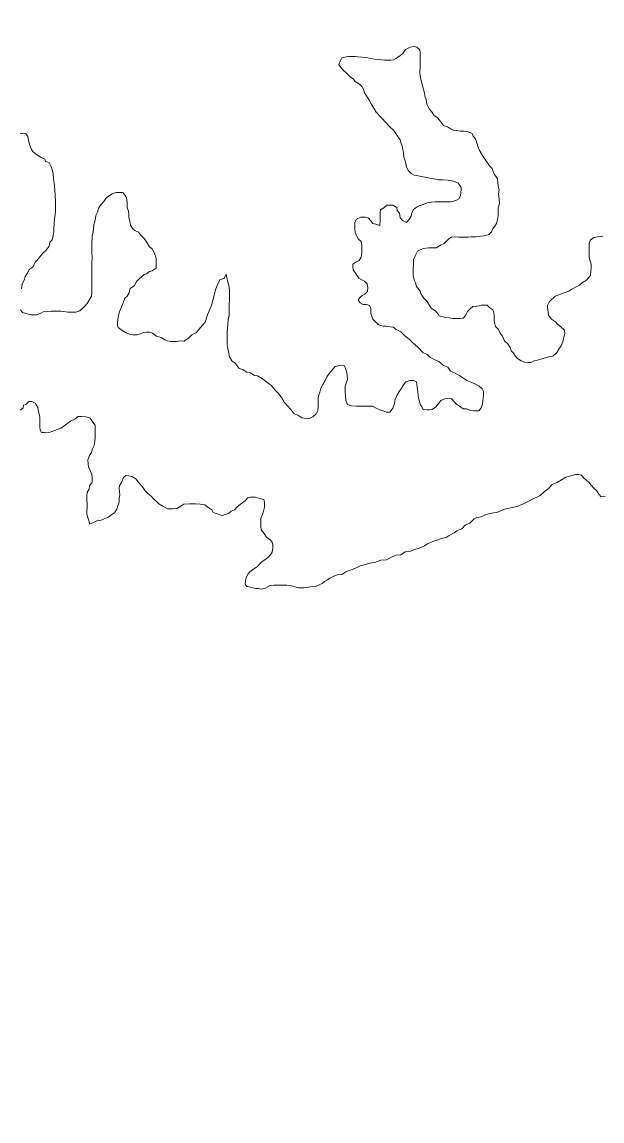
# Model space of a CAD drawing. Extents: x -1643653 to 4543381, y 1624270 to 13878484.
# Drawn here: x 615839 to 620486, y 8939231 to 8948035 of the extents above; entities that cross this region are included whole.
import ezdxf

# ---------------------------------------------------------------- set-up
doc = ezdxf.new("R2010")
doc.units = 0
doc.header["$LTSCALE"] = 200
doc.layers.add('25', color=7, linetype='Continuous', lineweight=13)
doc.layers.add('60', color=7, linetype='Continuous', lineweight=13)

msp = doc.modelspace()

# ---------------------------------------------------------------- linework, layer by layer
at = {"layer": '25'}
for points in [[(619003.2, 8947833.5), (618981.6, 8947837.8), (618949.1, 8947833.5), (618912.4, 8947814.1), (618890.8, 8947783.8), (618862.7, 8947760.1), (618834.6, 8947742.8), (618815.1, 8947732), (618793.3, 8947728.2), (618763.3, 8947728.4), (618743.3, 8947728.5), (618713.3, 8947731.2), (618690.8, 8947733.8), (618660.8, 8947736.6), (618633.4, 8947741.7), (618610.9, 8947746.9), (618585.9, 8947749.6), (618563.4, 8947752.2), (618530.9, 8947754.9), (618508.4, 8947757.6), (618488.4, 8947757.7), (618455.9, 8947757.9), (618435.9, 8947755.6), (618401.1, 8947748), (618390.6, 8947727.2), (618390.6, 8947727.2)], [(619027.6, 8947621.5), (619027.8, 8947641.5), (619028, 8947671.5), (619028.2, 8947696.6), (619028.4, 8947719.1), (619028.5, 8947741.6), (619028.7, 8947764.2), (619028.9, 8947791.7), (619026.6, 8947811.7), (619003.2, 8947833.5)], [(618390.6, 8947727.2), (618378.1, 8947695.8), (618401.1, 8947660.3), (618449.8, 8947615.3), (618469.7, 8947595.1), (618494.6, 8947577.4), (618509.4, 8947557.3), (618544.3, 8947537), (618564.1, 8947516.9), (618576.5, 8947496.8), (618583.8, 8947466.7), (618606, 8947436.5), (618620.8, 8947408.8), (618640.6, 8947373.7), (618657.8, 8947343.5), (618677.6, 8947313.3), (618718.3, 8947268.2), (618757.5, 8947227.3), (618784.1, 8947197.1), (618817.9, 8947166.9), (618855.4, 8947110.5), (618870.2, 8947090.3), (618877.5, 8947062.8), (618884.9, 8947042.7), (618889.6, 8947010.1), (618894.5, 8946990), (618899.2, 8946954.9), (618909, 8946922.3), (618913.8, 8946902.3), (618918.6, 8946872.2), (618935.9, 8946842.1), (618958.2, 8946821.9), (618980.6, 8946806.7), (619003.1, 8946804.1), (619038.1, 8946796.3), (619070.5, 8946791.1), (619105.5, 8946783.3), (619140.5, 8946778.1), (619175.4, 8946770.4), (619210.4, 8946770.1), (619252.9, 8946767.4), (619295.4, 8946759.6), (619332.8, 8946744.3), (619357.6, 8946711.6), (619357.4, 8946691.6), (619354.7, 8946671.6), (619352, 8946641.5), (619339.3, 8946619.1), (619319.2, 8946606.7), (619296.7, 8946599.3), (619274.1, 8946594.5), (619249.1, 8946594.6), (619214.1, 8946594.9), (619179.1, 8946595.1), (619149.1, 8946595.3), (619116.5, 8946593), (619086.5, 8946585.7), (619053.9, 8946573.4), (619021.3, 8946561.1), (619001.2, 8946551.2), (618973.5, 8946531.4), (618960.8, 8946498.9), (618958.1, 8946478.9), (618940.4, 8946451.5), (618920.2, 8946429.1), (618887.8, 8946444.3), (618868, 8946467), (618863.3, 8946504.6), (618845.9, 8946524.7), (618841.1, 8946549.8), (618811.2, 8946567.5), (618791.2, 8946567.6), (618761.2, 8946567.8), (618738.5, 8946545.4), (618710.9, 8946530.6), (618708.2, 8946508.1), (618708, 8946475.5), (618707.7, 8946443), (618704.9, 8946405.5), (618675, 8946415.7), (618650, 8946420.8), (618630.2, 8946443.5), (618615.3, 8946463.6), (618587.9, 8946471.3), (618552.9, 8946471.6), (618520.2, 8946456.8), (618505.1, 8946431.8), (618504.8, 8946394.3), (618504.6, 8946371.7), (618509.4, 8946351.7), (618519.2, 8946324.1), (618536.5, 8946296.4), (618556.4, 8946276.3), (618561.2, 8946248.7), (618560.9, 8946216.2), (618560.7, 8946183.6), (618557.9, 8946151.1), (618540.2, 8946123.7), (618512.6, 8946111.3), (618490, 8946093.9), (618489.8, 8946071.4)], [(619280.3, 8946310.4), (619305.3, 8946312.8), (619340.3, 8946312.6), (619360.3, 8946312.4), (619395.3, 8946312.2), (619417.8, 8946312), (619437.9, 8946314.4), (619457.9, 8946314.3), (619477.9, 8946314.2), (619512.9, 8946318.9), (619543, 8946321.2), (619580.6, 8946333.5), (619600.7, 8946353.4), (619608.4, 8946375.9), (619627.3, 8946400), (619640.9, 8946420.5), (619651.2, 8946461.4), (619654.6, 8946488.7), (619654.6, 8946512.6), (619654.6, 8946546.7), (619664.8, 8946580.8), (619661.4, 8946618.3), (619658, 8946659.2), (619661.4, 8946689.9), (619654.6, 8946720.6), (619651.2, 8946751.3), (619647.7, 8946778.6), (619627.3, 8946809.3), (619617, 8946829.8), (619606.8, 8946860.4), (619586.3, 8946880.9), (619555.6, 8946925.2), (619555.6, 8946925.2), (619555.6, 8946925.2), (619555.6, 8946925.2), (619528.3, 8946966.2), (619500.7, 8947010), (619493.3, 8947032.6), (619483.6, 8947067.7), (619473.8, 8947100.3), (619454, 8947120.4), (619446.7, 8947143), (619414.2, 8947155.8), (619381.8, 8947161), (619349.3, 8947161.2), (619319.3, 8947166.4), (619294.3, 8947169.1), (619271.9, 8947179.2), (619249.5, 8947194.4), (619217.1, 8947207.1), (619199.7, 8947227.3), (619184.8, 8947247.4), (619167.5, 8947267.5), (619140.1, 8947285.2), (619120.3, 8947317.9), (619100.5, 8947338.1), (619083.3, 8947375.8), (619076.1, 8947413.3), (619068.7, 8947433.4), (619061.5, 8947476), (619049.3, 8947513.7), (619042.1, 8947546.3), (619037.2, 8947566.3), (619032.3, 8947586.4), (619027.6, 8947621.5)], [(615835.6, 8945897), (615840.9, 8945934.5), (615858.7, 8945974.5), (615863.9, 8945997), (615884.1, 8946021.9), (615896.8, 8946051.8), (615929.5, 8946074.2), (615944.8, 8946111.6), (615964.9, 8946129), (615980.1, 8946151.4), (616007.9, 8946186.3), (616033.1, 8946206.2), (616055.8, 8946238.6), (616061.1, 8946271.1), (616081.2, 8946290.9), (616089, 8946325.9), (616094.2, 8946356), (616094.4, 8946378.5), (616097.2, 8946423.5), (616100, 8946456.1), (616105.3, 8946493.6), (616108, 8946518.6), (616108.2, 8946556.2), (616108.4, 8946581.2), (616108.6, 8946603.7), (616106.3, 8946633.8), (616104, 8946653.8), (616101.7, 8946686.4), (616099.5, 8946721.4), (616097.2, 8946741.5), (616094.8, 8946761.5), (616092.5, 8946784.1), (616090.2, 8946819.1), (616080.5, 8946854.2), (616073.2, 8946876.8), (616058.4, 8946909.5), (616028.5, 8946917.2), (616023.6, 8946937.2), (615993.7, 8946950), (615971.3, 8946962.6), (615946.4, 8946977.8), (615926.5, 8946998), (615911.7, 8947018.1), (615901.9, 8947045.7), (615892.2, 8947085.8), (615884.9, 8947118.4), (615870.1, 8947138.5), (615847.6, 8947143.7), (615825.1, 8947141.3)], [(617473.8, 8946015), (617459.3, 8945979.9), (617427.3, 8945973.5), (617411.3, 8945941.5), (617392.1, 8945896.7), (617392.1, 8945896.7), (617379.3, 8945848.8), (617379.3, 8945848.8), (617379.3, 8945848.8), (617360.1, 8945772), (617360.1, 8945772), (617347.3, 8945740.1), (617325, 8945688.9), (617305.8, 8945631.4), (617270.6, 8945586.6), (617235.4, 8945545), (617200.2, 8945529), (617174.6, 8945503.5), (617139.4, 8945477.9), (617108, 8945480.5), (617078, 8945475.7), (617058, 8945475.8), (617030.4, 8945476), (617005.5, 8945481.2), (616983, 8945488.9), (616953.1, 8945506.6), (616918.2, 8945519.3), (616885.9, 8945542.1), (616858.4, 8945549.8), (616838.4, 8945549.9), (616815.9, 8945547.6), (616785.8, 8945537.7), (616758.2, 8945527.9), (616728.2, 8945528.1), (616703.2, 8945530.8), (616673.3, 8945546), (616640.9, 8945563.7), (616611.1, 8945586.5), (616603.8, 8945606.5), (616603.9, 8945626.6), (616606.6, 8945651.6), (616611.9, 8945686.6), (616622.1, 8945721.6), (616634.8, 8945746.5), (616650.1, 8945784), (616662.9, 8945821.4), (616683.1, 8945838.8), (616698.3, 8945866.3), (616706, 8945898.8), (616741.2, 8945923.6), (616759, 8945958.5), (616779.2, 8945978.4), (616816.9, 8946013.2), (616837, 8946018.1), (616859.6, 8946035.4), (616882.2, 8946042.8), (616914.8, 8946062.6), (616915.1, 8946095.2), (616915.2, 8946115.2), (616915.5, 8946142.7), (616900.7, 8946180.4), (616886, 8946215.5), (616861.1, 8946233.2), (616841.4, 8946265.9), (616821.6, 8946298.6), (616789.3, 8946331.3), (616772, 8946351.5), (616742.1, 8946364.2), (616724.1, 8946380.6), (616709.6, 8946407.2), (616702.3, 8946438.7), (616695, 8946467.7), (616695, 8946494.4), (616692.6, 8946518.6), (616682.9, 8946545.2), (616681.1, 8946569.9), (616681.3, 8946589.9), (616676.5, 8946627.5), (616664.2, 8946647.6), (616646.9, 8946670.2), (616616.8, 8946670.4), (616594.3, 8946668.1), (616561.7, 8946658.3), (616531.6, 8946641), (616511.4, 8946621.1), (616496.2, 8946596.1), (616468.5, 8946568.8), (616453.3, 8946541.3), (616445.6, 8946511.4), (616430.3, 8946483.9), (616425.1, 8946446.4), (616414.8, 8946413.9), (616412, 8946378.9), (616409.3, 8946348.9), (616401.6, 8946321.4), (616401.4, 8946296.3), (616398.8, 8946276.3), (616398.5, 8946246.3), (616398.3, 8946218.8), (616398.1, 8946188.7), (616400.3, 8946146.1)], [(619373, 8945661.4), (619350.5, 8945659.1), (619318, 8945659.3), (619293, 8945659.4), (619260.5, 8945664.7), (619233, 8945667.3), (619203.1, 8945675.1), (619180.6, 8945680.2), (619170.7, 8945700.3), (619145.9, 8945723), (619118.5, 8945743.2), (619096.3, 8945778.4), (619081.4, 8945798.5), (619056.6, 8945826.2), (619034.4, 8945858.9), (619029.5, 8945879), (618999.8, 8945916.7), (618992.5, 8945946.8), (618980.2, 8945966.9), (618973, 8946004.5), (618973.1, 8946024.6), (618973.3, 8946047.1), (618976.2, 8946097.2), (618976.4, 8946132.2), (618989.2, 8946162.2), (619007, 8946199.6), (619053.5, 8946221.1), (619053.5, 8946221.1), (619096.8, 8946226.7), (619124.7, 8946226.3), (619124.7, 8946226.3), (619157.2, 8946226.1), (619197.8, 8946248.8), (619222.7, 8946261.1), (619240, 8946278.2), (619260.2, 8946298.1), (619280.3, 8946310.4)], [(620493.4, 8946319.9), (620470.8, 8946317.6), (620450.8, 8946315.2), (620423.2, 8946307.9), (620393.1, 8946290.6), (620382.9, 8946260.6), (620382.6, 8946220.5), (620382.4, 8946200.5), (620382.2, 8946170.5), (620384.5, 8946147.9), (620391.8, 8946117.8), (620399.1, 8946095.2)], [(616400.3, 8946146.1), (616399.9, 8946103.6), (616399.7, 8946071), (616399.4, 8946033.5), (616399.2, 8946000.9), (616398.7, 8945935.9), (616398.4, 8945898.3), (616398.2, 8945868.3), (616395.4, 8945838.2), (616378.7, 8945806.4), (616360.5, 8945779.2), (616336.9, 8945753.8), (616317, 8945735.7), (616302.4, 8945721.1), (616269.4, 8945711.4), (616236.9, 8945711.6), (616206.9, 8945711.8), (616174.4, 8945714.5), (616149.4, 8945717.2), (616119.4, 8945717.4), (616091.9, 8945717.6), (616071.9, 8945717.7), (616041.8, 8945715.4), (616009.3, 8945713.1), (615989.2, 8945703.2), (615959.1, 8945688.4), (615934.1, 8945688.6), (615914.1, 8945688.7), (615891.6, 8945693.9), (615869.1, 8945699), (615844.2, 8945706.7), (615826.8, 8945729.3)], [(620399.1, 8946095.2), (620398.9, 8946062.7), (620396.2, 8946042.7), (620393.4, 8946005.2), (620360.6, 8945967.8), (620330.5, 8945948), (620305.3, 8945928.1), (620277.7, 8945913.3), (620245, 8945896), (620219.9, 8945878.6), (620174.7, 8945861.4), (620112, 8945839.3), (620064.2, 8945797.1), (620049, 8945764.6), (620048.8, 8945744.6), (620053.5, 8945709.5), (620058.4, 8945686.9), (620080.6, 8945654.2), (620113, 8945634), (620130.3, 8945613.8), (620152.7, 8945596.2), (620185, 8945565.9), (620187.3, 8945540.9), (620179.6, 8945510.9), (620171.8, 8945475.9), (620159, 8945440.9), (620143.9, 8945418.5), (620123.6, 8945388.6), (620090.9, 8945358.8), (620060.8, 8945351.4), (620038.3, 8945346.6), (619995.7, 8945334.3), (619968.1, 8945327), (619948, 8945322.1), (619915.4, 8945307.3), (619895.4, 8945307.5), (619862.9, 8945310.2), (619838, 8945320.4), (619808.1, 8945340.6), (619790.8, 8945360.7), (619775.9, 8945380.9), (619758.6, 8945401), (619753.7, 8945421.1), (619731.5, 8945456.3), (619704.1, 8945481.5), (619689.4, 8945519.1), (619672.1, 8945539.3), (619654.8, 8945574.4), (619632.5, 8945594.6), (619625.2, 8945627.2), (619622.9, 8945647.2), (619623.1, 8945677.3), (619618.3, 8945709.9), (619611, 8945729.9), (619586.1, 8945745.1), (619566.2, 8945765.3), (619541.2, 8945765.5), (619521.2, 8945765.6), (619501.2, 8945760.7), (619481.2, 8945758.3), (619451.1, 8945756), (619429.6, 8945736.9), (619409.7, 8945714.6), (619391.8, 8945683.3), (619373, 8945661.4)], [(618609.7, 8944958), (618579.7, 8944958.2), (618547.2, 8944958.4), (618517.1, 8944958.6), (618479.7, 8944961.3), (618447.2, 8944971.6), (618435, 8945004.2), (618430.2, 8945041.8), (618427.9, 8945061.8), (618428.1, 8945094.4), (618428.3, 8945116.9), (618436, 8945141.9), (618446.2, 8945171.8), (618444, 8945206.9), (618441.7, 8945227), (618431.9, 8945259.6), (618422, 8945279.7), (618399.6, 8945284.8), (618379.6, 8945282.4), (618349.5, 8945275.1), (618329.3, 8945255.2), (618301.6, 8945222.9), (618281.3, 8945193), (618268.6, 8945163), (618250.8, 8945130.6), (618233.1, 8945100.7), (618225.4, 8945070.7), (618215.1, 8945040.7), (618212.5, 8945020.7), (618212.3, 8944993.1), (618212, 8944953.1), (618209.2, 8944923.1), (618196.5, 8944895.6), (618168.8, 8944873.3), (618148.7, 8944860.9), (618116.2, 8944858.6), (618081.2, 8944863.8), (618048.9, 8944884.1), (618019, 8944896.8), (618004.1, 8944916.9), (617986.8, 8944937.1), (617969.4, 8944957.2), (617939.6, 8944989.9), (617919.9, 8945025.1), (617895.1, 8945057.8), (617875.3, 8945078), (617850.5, 8945103.2), (617838.1, 8945123.3), (617813.2, 8945138.5), (617788.4, 8945161.2), (617758.5, 8945181.4), (617726.1, 8945199.2), (617701.2, 8945204.3), (617668.8, 8945224.6), (617641.3, 8945229.8), (617609, 8945252.5), (617579, 8945260.2), (617564.2, 8945280.3), (617549.3, 8945300.5), (617519.5, 8945320.7), (617502.2, 8945353.3), (617495, 8945395.9), (617487.7, 8945418.5), (617482.9, 8945451.1), (617483.1, 8945476.1), (617483.4, 8945513.7), (617483.7, 8945548.7), (617486.4, 8945581.3), (617489.2, 8945613.8), (617491.9, 8945648.8), (617499.7, 8945683.8), (617500, 8945716.4), (617500.1, 8945736.4), (617500.3, 8945756.4), (617500.4, 8945776.4), (617500.6, 8945796.5), (617500.8, 8945829), (617501.1, 8945866.6), (617501.2, 8945886.6), (617496.6, 8945926.7), (617489.2, 8945951.8), (617473.8, 8946015)], [(618489.8, 8946071.4), (618492.1, 8946048.9), (618516.9, 8946016.2), (618539.2, 8945983.5), (618561.6, 8945970.8), (618584, 8945958.1), (618603.8, 8945938), (618611.1, 8945907.9), (618608.4, 8945875.4), (618585.7, 8945855.5), (618565.6, 8945843.1), (618545.5, 8945828.2), (618532.8, 8945805.8), (618547.7, 8945785.6), (618572.6, 8945772.9), (618600.1, 8945772.8), (618622.5, 8945762.6), (618634.8, 8945740), (618634.7, 8945720), (618634.5, 8945699.9), (618641.9, 8945677.4), (618649.2, 8945654.8), (618671.5, 8945632.1), (618696.4, 8945609.4), (618733.8, 8945599.1), (618756.3, 8945599), (618791.3, 8945593.8), (618813.8, 8945591.1), (618837.5, 8945572.6), (618874.6, 8945552.8), (618906.7, 8945520.7), (618943.8, 8945491), (618966.1, 8945471.2), (619013.1, 8945426.7), (619050.6, 8945388.2), (619085.5, 8945370.4), (619105.4, 8945350.2), (619142.7, 8945330), (619177.6, 8945314.7), (619214.9, 8945284.4), (619249.8, 8945269.2), (619272.1, 8945239), (619309.5, 8945221.2), (619346.8, 8945200.9), (619369.2, 8945185.8), (619404.1, 8945163), (619434, 8945150.3), (619466.4, 8945137.6), (619501.3, 8945117.3), (619526.1, 8945097.1), (619536, 8945074.5), (619535.8, 8945049.5), (619533.1, 8945022), (619530.4, 8944999.4), (619527.7, 8944976.9), (619517.5, 8944944.5), (619499.8, 8944919.5), (619477.3, 8944919.7), (619457.3, 8944919.8), (619434.8, 8944922.5), (619399.8, 8944935.2), (619374.8, 8944935.4), (619345, 8944958.1), (619320.1, 8944973.3), (619302.8, 8944993.4), (619280.4, 8945016.1), (619247.9, 8945018.8), (619227.9, 8945016.5), (619195.3, 8945004.2), (619180.1, 8944981.7), (619154.9, 8944951.9), (619124.7, 8944932), (619104.7, 8944927.2), (619084.7, 8944927.3), (619052.2, 8944930), (619044.8, 8944950.1), (619030, 8944970.2), (619022.7, 8944997.8), (619015.3, 8945020.4), (619013, 8945042.9), (619010.7, 8945073), (619006, 8945110.6), (619003.7, 8945130.6), (618998.8, 8945153.2), (618976.4, 8945163.3), (618946.4, 8945163.5), (618913.8, 8945153.7), (618896.1, 8945128.8), (618878.3, 8945096.4), (618860.7, 8945074), (618842.9, 8945044.1), (618830.2, 8945011.6), (618822.4, 8944979.1), (618809.6, 8944941.6), (618786.9, 8944909.2), (618759.4, 8944909.4), (618736.9, 8944917.1), (618707, 8944927.3), (618682.1, 8944940), (618647.2, 8944957.7), (618609.7, 8944958)], [(615827.4, 8944926.7), (615847.6, 8944944.1), (615850.3, 8944966.6), (615870.3, 8944971.5), (615893, 8944993.9), (615918, 8944993.7), (615945.4, 8944981), (615965.2, 8944945.8), (615972.4, 8944913.2), (615977.2, 8944893.2), (615982.1, 8944868.1), (615981.9, 8944845.6), (615981.7, 8944813), (615981.5, 8944793), (615986.3, 8944765.4), (615996.1, 8944745.3), (616018.7, 8944745.2), (616048.7, 8944745), (616107.6, 8944765.7), (616107.6, 8944765.7), (616107.6, 8944765.7), (616156.5, 8944784.3), (616199.3, 8944816.6), (616226.9, 8944836.4), (616267.1, 8944856.2), (616287.2, 8944873.6), (616319.8, 8944875.9), (616354.8, 8944873.2), (616384.7, 8944860.4), (616399.5, 8944840.3), (616424.3, 8944805.1), (616426.5, 8944772.5), (616426.3, 8944737.5), (616426.1, 8944710), (616423.3, 8944674.9), (616418, 8944642.4), (616405.3, 8944615), (616395.1, 8944585), (616379.9, 8944562.6), (616367.1, 8944527.6), (616369.4, 8944492.5), (616371.7, 8944472.5), (616386.5, 8944442.3), (616398.8, 8944412.2), (616401, 8944379.7), (616400.8, 8944349.6), (616380.6, 8944319.7), (616377.9, 8944292.2), (616360.2, 8944269.8), (616359.9, 8944237.2), (616359.7, 8944204.7), (616362, 8944174.6), (616357.8, 8944091.2), (616357.8, 8944091.2), (616384, 8944011.3), (616384, 8944011.3)], [(619427.9, 8944021.2), (619463.2, 8944056.1), (619483.3, 8944065.9), (619518.3, 8944070.7), (619553.5, 8944088), (619576.1, 8944095.4), (619616.1, 8944102.6), (619643.7, 8944104.9), (619686.3, 8944124.7), (619706.4, 8944132.1), (619741.5, 8944139.3), (619807.2, 8944153.7), (619861.8, 8944178.7), (619918.8, 8944208.2), (619990.3, 8944241.8), (620023, 8944271.6), (620053.2, 8944291.5), (620086, 8944328.8), (620126.2, 8944346.1), (620196.5, 8944388.2), (620274.2, 8944410.2), (620299.2, 8944410), (620321.7, 8944404.8), (620341.5, 8944379.7), (620381.3, 8944349.4), (620398.6, 8944324.2), (620420.9, 8944301.6), (620440.8, 8944281.4), (620460.6, 8944253.7), (620480.4, 8944231.1), (620510.5, 8944233.4)], [(616384, 8944011.3), (616439.2, 8944038.5), (616461.8, 8944040.9), (616481.8, 8944045.7), (616501.9, 8944058.1), (616527, 8944065.5), (616559.7, 8944090.3), (616581, 8944103.8), (616598.9, 8944132.4), (616607.9, 8944159.2), (616618.6, 8944187.8), (616616.8, 8944223.5), (616622.2, 8944246.8), (616618.8, 8944300.2), (616618.8, 8944300.2), (616621.5, 8944320.2), (616639.2, 8944350.1), (616652, 8944385.1), (616672.1, 8944402.5), (616694.6, 8944399.8), (616719.6, 8944394.7), (616751.9, 8944374.4), (616774.2, 8944344.2), (616804, 8944311.5), (616826.2, 8944278.8), (616848.6, 8944258.6), (616873.4, 8944235.9), (616893.3, 8944215.8), (616915.6, 8944195.6), (616935.5, 8944175.4), (616967.9, 8944157.7), (617005.2, 8944134.9), (617025.2, 8944134.8), (617045.2, 8944134.7), (617080.3, 8944136.9), (617112.9, 8944156.7), (617135.6, 8944171.6), (617183.1, 8944176.3), (617230.6, 8944176), (617265.6, 8944173.2), (617303.1, 8944168), (617328, 8944147.8), (617360.3, 8944127.6), (617370.2, 8944105), (617442.5, 8944081.9)], [(617442.5, 8944081.9), (617495.1, 8944096.6), (617515.3, 8944116.5), (617542.9, 8944126.3), (617560.6, 8944148.8), (617590.8, 8944173.6), (617590.8, 8944173.6), (617626, 8944198.4), (617648.7, 8944223.3), (617671.2, 8944228.1), (617706.2, 8944227.9), (617741.2, 8944217.7), (617776.1, 8944209.9), (617783.5, 8944187.3), (617783.3, 8944167.3), (617783.2, 8944147.3), (617775.4, 8944117.3), (617765.2, 8944089.8), (617752.5, 8944059.9), (617752.2, 8944029.8), (617752, 8943994.8), (617756.8, 8943967.2), (617779.1, 8943937), (617798.8, 8943909.3), (617823.7, 8943889.2), (617843.6, 8943869), (617848.4, 8943843.9), (617848.2, 8943823.9), (617843, 8943788.9), (617827.8, 8943763.9), (617805.1, 8943741.6), (617785, 8943726.7), (617764.8, 8943711.8), (617744.7, 8943694.4), (617727, 8943672), (617696.9, 8943654.7), (617664.2, 8943629.8), (617652.4, 8943615.6), (617639.8, 8943595.2), (617632, 8943574.7), (617628.8, 8943552.7), (617627.2, 8943532.2), (617638.3, 8943516.5), (617668.2, 8943507), (617687.1, 8943502.3), (617712.3, 8943497.6), (617734.3, 8943496), (617758.2, 8943491.5), (617790.7, 8943498.8), (617828.4, 8943521.1), (617860.9, 8943523.4), (617883.5, 8943523.2), (617906, 8943523.1), (617941, 8943522.9), (617961, 8943522.7), (617998.5, 8943517.5), (618035.9, 8943507.2), (618058.4, 8943502.1), (618080.9, 8943501.9), (618100.9, 8943501.8), (618130.9, 8943506.6), (618151, 8943509), (618188.5, 8943513.7), (618221.1, 8943526), (618243.7, 8943535.9), (618263.8, 8943553.3), (618286.5, 8943565.6), (618306.6, 8943580.5), (618331.7, 8943592.9), (618364.3, 8943605.2), (618401.8, 8943609.9), (618434.5, 8943629.8), (618454.6, 8943637.1), (618484.7, 8943649.4), (618504.7, 8943656.8), (618527.3, 8943666.7), (618547.4, 8943679.1), (618580, 8943686.4), (618625.1, 8943701.1), (618665.2, 8943705.8), (618715.3, 8943723), (618757.9, 8943727.8), (618800.6, 8943747.5), (618835.7, 8943764.8), (618873.2, 8943767.1), (618908.4, 8943789.3), (618946, 8943794.1), (618991.1, 8943811.3), (619016.2, 8943816.2), (619063.9, 8943838.4), (619089, 8943855.8), (619136.7, 8943875.5), (619161.8, 8943882.8), (619199.4, 8943897.6), (619237, 8943904.8), (619262.1, 8943922.2), (619302.3, 8943942), (619322.4, 8943959.3), (619362.5, 8943974.1), (619390.3, 8944004), (619427.9, 8944021.2)]]:
    msp.add_lwpolyline(points, dxfattribs=at)
at = {"layer": '60', "lineweight": 25}
msp.add_spline([(814781, 9009175.5), (814787.2, 9009173.4), (814796.9, 9009173.4), (814799.4, 9009172.4), (814805.1, 9009174.5), (814805.6, 9009176.5), (814811.7, 9009179.5), (814811.7, 9009179.5), (814801.5, 9009181), (814790.7, 9009181.5), (814784.1, 9009183.1), (814777.4, 9009185.1), (814778.4, 9009175.5)], degree=3, dxfattribs=at)

doc.saveas('drawing.dxf')
